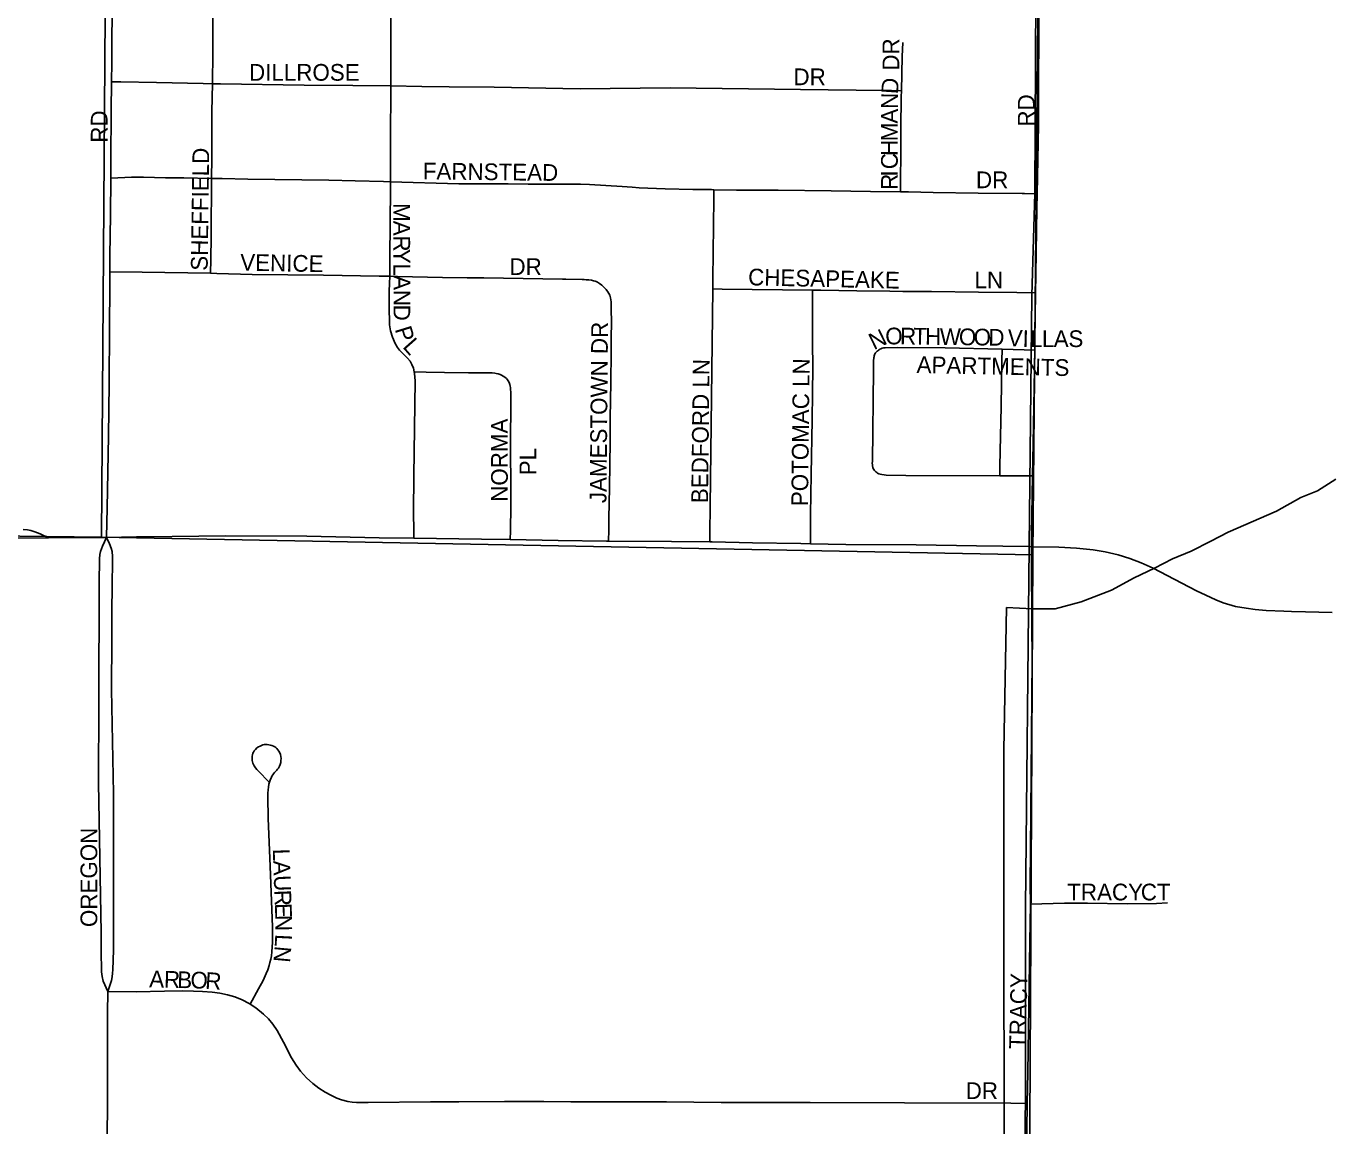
# Model space of a CAD drawing. Extents: x 1443599 to 1910620, y 1028088 to 1361369.
# Drawn here: x 1684149 to 1688044, y 1314672 to 1317960 of the extents above; entities that cross this region are included whole.
import ezdxf

# ---------------------------------------------------------------- set-up
doc = ezdxf.new("R2010")
doc.units = 0
for name, color, linetype in [('GM_X_City_Street', 7, 'Continuous'), ('GM_X_City_Street_Text', 7, 'Continuous'), ('GM_X_County_Road', 7, 'Continuous'), ('GM_X_Interchange_Ramps', 7, 'Continuous'), ('GM_X_Minor_River', 7, 'Continuous'), ('GM_X_Section', 7, 'Continuous'), ('GM_X_Township', 7, 'Continuous')]:
    doc.layers.add(name, color=color, linetype=linetype)

msp = doc.modelspace()

# ---------------------------------------------------------------- linework, layer by layer
at = {"layer": 'GM_X_City_Street'}
for points in [[(1687171.9, 1317458.7), (1687175.5, 1317664.3), (1687175.4, 1317792.4), (1687177.8, 1318071.3), (1687180.4, 1318225.6), (1687183, 1318376.7), (1687183.6, 1318462.1), (1687186.3, 1318741.1), (1687188.5, 1318859.7)], [(1684404, 1317793.9), (1684404.7, 1317851.2), (1684405.5, 1317926.6), (1684406.7, 1318048.1), (1684407, 1318076.1)], [(1684705.9, 1317787.8), (1684706.6, 1317881.7), (1684706.8, 1317990.1), (1684707.5, 1318072.2)], [(1685239.4, 1317781.8), (1685239.4, 1317835), (1685239.3, 1317851.2), (1685239.2, 1317867.3), (1685239.6, 1317923), (1685239.4, 1318020.4), (1685239.5, 1318040), (1685240.6, 1318067.4)], [(1686765.6, 1317767), (1686768.2, 1317869.6), (1686769.6, 1317911.5)], [(1684401.9, 1317505.8), (1684402.2, 1317559), (1684403.1, 1317707.4), (1684404, 1317793.9)], [(1684404, 1317793.9), (1684432, 1317793.5), (1684538.5, 1317792), (1684678.5, 1317788.4), (1684705.9, 1317787.8)], [(1684703.3, 1317505), (1684703.8, 1317565), (1684703.8, 1317634.1), (1684704, 1317704.9), (1684705.9, 1317787.8)], [(1684705.9, 1317787.8), (1684729.6, 1317787.3), (1684980.3, 1317784), (1685125.8, 1317782.9), (1685239.4, 1317781.8)], [(1685238.3, 1317494.4), (1685238.3, 1317616.4), (1685239.4, 1317781.8)], [(1685239.4, 1317781.8), (1685331.5, 1317779.3), (1685413.7, 1317778.7), (1685547.9, 1317777.7), (1685805.8, 1317773.1), (1686074.4, 1317775.3), (1686464, 1317770.9), (1686713.6, 1317767.7), (1686736.3, 1317767.4), (1686765.6, 1317767)], [(1686763.1, 1317464.6), (1686763.3, 1317507.1), (1686763.6, 1317572.3), (1686764.2, 1317653.8), (1686765.3, 1317748.6), (1686765.6, 1317767)], [(1684399.2, 1317225.3), (1684399.5, 1317273.6), (1684401.2, 1317395), (1684401.9, 1317505.8)], [(1684401.9, 1317505.8), (1684443.7, 1317508.1), (1684463.4, 1317509.1), (1684499.6, 1317508.8), (1684565.2, 1317507.1), (1684620.7, 1317506.4), (1684703.3, 1317505)], [(1684700, 1317221.2), (1684700.4, 1317238.6), (1684700.6, 1317245.1), (1684702.2, 1317348.4), (1684703.2, 1317489.7), (1684703.3, 1317505)], [(1684703.3, 1317505), (1684735, 1317504.4), (1684812.1, 1317502.8), (1685054.1, 1317499.2), (1685132.5, 1317497.6), (1685217.2, 1317495.7), (1685238.3, 1317494.4)], [(1685236, 1317212.5), (1685236.6, 1317267.6), (1685238.3, 1317475.8), (1685238.3, 1317494.4)], [(1685238.3, 1317494.4), (1685442.8, 1317488.8), (1685590.3, 1317488.3), (1685649.4, 1317487.8), (1685741.4, 1317487.6), (1685806.6, 1317487.9), (1685832.9, 1317486.9), (1685930.4, 1317480.8), (1685961.1, 1317478.5), (1685981.5, 1317477), (1686059.7, 1317474.2), (1686141.7, 1317472.2), (1686197.5, 1317471.3), (1686205.1, 1317471.2)], [(1686202.1, 1317174.9), (1686202.1, 1317203.3), (1686204.1, 1317363.2), (1686204.8, 1317445.3), (1686205.1, 1317471.2)], [(1686205.1, 1317471.2), (1686273, 1317470.2), (1686397.8, 1317469.9), (1686555.5, 1317467.4), (1686673.7, 1317465.3), (1686763.1, 1317464.6)], [(1686763.1, 1317464.6), (1686786.9, 1317464.4), (1686860.9, 1317462.8), (1686995.5, 1317461), (1687126.9, 1317460.2), (1687133.5, 1317460), (1687171.9, 1317458.7)], [(1687166.9, 1317163), (1687167.7, 1317217.7), (1687171.1, 1317414.8), (1687171.9, 1317458.7)], [(1684396.9, 1316891.9), (1684396.9, 1316895.3), (1684398.4, 1317052.8), (1684399.3, 1317187.3), (1684399.2, 1317225.3)], [(1684399.2, 1317225.3), (1684495.9, 1317224.1), (1684700, 1317221.2)], [(1684700, 1317221.2), (1684718.7, 1317220.8), (1684824.6, 1317218), (1685037.5, 1317215.6), (1685204.2, 1317212.2), (1685236, 1317212.5)], [(1685309.3, 1316926.6), (1685306.9, 1316937.5), (1685302.4, 1316948.4), (1685296.6, 1316958.5), (1685288.9, 1316967.5), (1685265.5, 1316991.5), (1685259.3, 1316999.6), (1685252.3, 1317011.5), (1685244.2, 1317030.1), (1685238.3, 1317049.3), (1685235.4, 1317066.9), (1685234.8, 1317082.4), (1685234, 1317109.1), (1685234.1, 1317167.9), (1685235.3, 1317190.2), (1685236, 1317212.5)], [(1685236, 1317212.5), (1685258.9, 1317211.4), (1685393.8, 1317208.5), (1685467.8, 1317207.3), (1685517.4, 1317207.3), (1685752.9, 1317203.6)], [(1685890.2, 1316419.8), (1685890.6, 1316454.3), (1685890.9, 1316488.5), (1685893.3, 1316580.5), (1685894.9, 1316718.5), (1685895.5, 1316787.5), (1685896.6, 1316895.8), (1685897.6, 1316983.3), (1685898.2, 1317026.5), (1685898.7, 1317077), (1685898.5, 1317112.4), (1685898.4, 1317124.2), (1685898.5, 1317129.6), (1685898, 1317135.8), (1685897.3, 1317141.4), (1685896.1, 1317147.4), (1685895.1, 1317151.4), (1685893.7, 1317156.2), (1685890.8, 1317161.1), (1685887.7, 1317165.9), (1685885.3, 1317169.4), (1685882.8, 1317172.7), (1685880, 1317175.8), (1685875, 1317180.5), (1685869.9, 1317185.3), (1685863.3, 1317190.2), (1685857.1, 1317194.3), (1685853.2, 1317196.2), (1685849.8, 1317197.6), (1685845.3, 1317199.1), (1685839.5, 1317200.3), (1685831.6, 1317201.2), (1685823.5, 1317202), (1685816.8, 1317202.6), (1685810.8, 1317203), (1685762.2, 1317203.6), (1685752.9, 1317203.6)], [(1686192.8, 1316418.5), (1686193.1, 1316445.2), (1686194, 1316524.7), (1686202.1, 1317174.9)], [(1686202.1, 1317174.9), (1686229.7, 1317173.9), (1686500.4, 1317170.7)], [(1686494.1, 1316412.4), (1686494.1, 1316423.6), (1686494, 1316500.3), (1686496.2, 1316619.8), (1686498.6, 1316783.2), (1686499.5, 1316862.7), (1686500.5, 1316939.4), (1686500.4, 1317014.1), (1686500.4, 1317074.7), (1686500.4, 1317148.5), (1686500.4, 1317170.7)], [(1686500.4, 1317170.7), (1686524.8, 1317170.3), (1686632.9, 1317168.3), (1686730.9, 1317167.5), (1686770.2, 1317166.6), (1686855.4, 1317167), (1686995.8, 1317164.6), (1687111, 1317163.6), (1687166.9, 1317163)], [(1687164.5, 1316991.2), (1687165, 1317020.8), (1687166.9, 1317163)], [(1687059.9, 1316615.7), (1686779.5, 1316617), (1686720.4, 1316618), (1686714.4, 1316618.4), (1686707.4, 1316619.2), (1686702.4, 1316620.3), (1686697.9, 1316622), (1686694.8, 1316623.4), (1686692.2, 1316625.2), (1686689.6, 1316627.1), (1686687.2, 1316629.4), (1686685.1, 1316631.7), (1686683.2, 1316634.5), (1686681.6, 1316637.4), (1686680.5, 1316640.5), (1686679.4, 1316645.3), (1686679, 1316648.3), (1686678.8, 1316653.1), (1686678.9, 1316658.2), (1686682.5, 1316932), (1686682.8, 1316961.7), (1686683.2, 1316966.7), (1686683.5, 1316969.4), (1686684, 1316971.7), (1686684.5, 1316974.3), (1686685.6, 1316977.8), (1686686.8, 1316980), (1686687.5, 1316981.4), (1686688.3, 1316983), (1686689.9, 1316984.9), (1686691.4, 1316986.6), (1686693.6, 1316988.3), (1686695.2, 1316989.6), (1686697.5, 1316991.6), (1686699.3, 1316992.8), (1686701.4, 1316994.2), (1686704.6, 1316995.8), (1686708.1, 1316997.4), (1686712, 1316998.2), (1686717, 1316998.7), (1686753.1, 1316999.1), (1686897.1, 1316997.9), (1687067, 1316994.1)], [(1687059.9, 1316615.7), (1687060.4, 1316644.1), (1687063.8, 1316822.5), (1687066.4, 1316959.7), (1687067, 1316994.1)], [(1687067, 1316994.1), (1687067.1, 1316994.1), (1687132.6, 1316992.1), (1687164.5, 1316991.2)], [(1687157.8, 1316615.2), (1687157.8, 1316615.2), (1687159.6, 1316712.1), (1687164.5, 1316991.2)], [(1685308.1, 1316429), (1685307.8, 1316450), (1685306.7, 1316506.6), (1685307.7, 1316615.8), (1685311.7, 1316899.3), (1685310.4, 1316921.9), (1685309.3, 1316926.6)], [(1685596.3, 1316424.8), (1685596.8, 1316451.5), (1685598.2, 1316525.8), (1685598.2, 1316594.8), (1685597.2, 1316683.2), (1685597.6, 1316865.9), (1685597.3, 1316873.4), (1685596.8, 1316879.4), (1685596.3, 1316883.8), (1685595.2, 1316888.2), (1685593.2, 1316894.2), (1685590.2, 1316900), (1685587.9, 1316902.8), (1685585.1, 1316906.2), (1685580.3, 1316910.7), (1685575.4, 1316913.8), (1685570.5, 1316916.4), (1685566.3, 1316918.3), (1685560.1, 1316920.8), (1685554.1, 1316922), (1685550.4, 1316922.5), (1685542.1, 1316923.4), (1685530.9, 1316923.7), (1685471.8, 1316923.9), (1685399.9, 1316924.5), (1685345.1, 1316925.8), (1685309.3, 1316926.6)], [(1684389.1, 1316431.6), (1684391.1, 1316520.2), (1684394.8, 1316734.4), (1684396.9, 1316891.9)], [(1687157.8, 1316615.2), (1687135.8, 1316615.3), (1687059.9, 1316615.7)], [(1687154.6, 1316403.7), (1687154.7, 1316439.6), (1687157.8, 1316615.2)], [(1683720.2, 1316428.9), (1683733.9, 1316428.8), (1683950.5, 1316429.9), (1684101.5, 1316429.5), (1684215.5, 1316430.6)], [(1684215.5, 1316430.6), (1684272.2, 1316430.8), (1684389.1, 1316431.6)], [(1684393.2, 1315073.3), (1684379.6, 1315105.1), (1684375.8, 1315118.4), (1684374.2, 1315132.4), (1684373.3, 1315196.4), (1684372.8, 1315248.7), (1684365.2, 1315697.2), (1684366.3, 1315936.6), (1684367.2, 1316294.2), (1684368, 1316367.7), (1684369.2, 1316380.8), (1684371.3, 1316389.3), (1684374.1, 1316397.2), (1684377.6, 1316405.2), (1684389.1, 1316431.6)], [(1684389.1, 1316431.6), (1684478.9, 1316432.7)], [(1684393.2, 1315073.3), (1684404, 1315106.1), (1684406.4, 1315117.7), (1684407.3, 1315128.1), (1684408.3, 1315138.1), (1684410.2, 1315196.9), (1684410.3, 1315412.1), (1684410.3, 1315487.8), (1684409.9, 1315666.1), (1684404.4, 1315976.3), (1684405, 1316127.2), (1684405.1, 1316173.1), (1684405.3, 1316222.3), (1684405.8, 1316274.9), (1684407.4, 1316374.3), (1684405.8, 1316389.6), (1684403.1, 1316399.4), (1684398.2, 1316412), (1684389.1, 1316431.6)], [(1684478.9, 1316432.7), (1684505.3, 1316433), (1684745, 1316436.5), (1684988.1, 1316434.9), (1685204.7, 1316430.5), (1685308.1, 1316429)], [(1685308.1, 1316429), (1685510, 1316426.1), (1685596.3, 1316424.8)], [(1685596.3, 1316424.8), (1685739.9, 1316422.6), (1685884.3, 1316419.8), (1685890.2, 1316419.8)], [(1685890.2, 1316419.8), (1686078, 1316419.2), (1686192.8, 1316418.5)], [(1686192.8, 1316418.5), (1686199.5, 1316418.5), (1686321, 1316415.3), (1686465.4, 1316413), (1686494.1, 1316412.4)], [(1686494.1, 1316412.4), (1686599.9, 1316409.8), (1686810, 1316409), (1686990.6, 1316405.9), (1687148.2, 1316403.8), (1687154.6, 1316403.7)], [(1687151.4, 1315335.2), (1687150.5, 1315394), (1687151.4, 1315497.4), (1687156.4, 1316068.7), (1687156.1, 1316170.6), (1687154.5, 1316367.6), (1687154.6, 1316403.7)], [(1687154.6, 1316403.7), (1687236.9, 1316402.5), (1687289.6, 1316399.6), (1687338.9, 1316394.8), (1687374.8, 1316388.7), (1687413.5, 1316379.5), (1687448.3, 1316368.6), (1687482.2, 1316355.2), (1687518.1, 1316339.2), (1687560.7, 1316317.5), (1687648.4, 1316271.5), (1687676.3, 1316258.5), (1687705.8, 1316244.6), (1687727.5, 1316236), (1687764.9, 1316224.7), (1687797, 1316219.5), (1687823.9, 1316216), (1687856.1, 1316213.4), (1687909.1, 1316210.8), (1687932.5, 1316210), (1687974.2, 1316209.1), (1688053.4, 1316207.1)], [(1684818.5, 1315035.9), (1684843.6, 1315081.9), (1684857.1, 1315106.6), (1684866.7, 1315127.5), (1684871.5, 1315138.8), (1684875.5, 1315151.7), (1684877.9, 1315160), (1684880.4, 1315170.4), (1684882.5, 1315180.1), (1684883.9, 1315192.5), (1684885.6, 1315221.5), (1684885.5, 1315245.4), (1684885.1, 1315267.2), (1684878.9, 1315447.7), (1684872.5, 1315591.8), (1684871.4, 1315654.5), (1684871.8, 1315667), (1684872.5, 1315677), (1684873.2, 1315684.9), (1684874.9, 1315693.9), (1684878.5, 1315705.2), (1684882, 1315714.3), (1684883.9, 1315717.7), (1684886.1, 1315721.6), (1684888.7, 1315724.9), (1684891.7, 1315728.1), (1684894.5, 1315731.3), (1684898.1, 1315735.5), (1684900.2, 1315738.1), (1684903.2, 1315741.8), (1684906.2, 1315747.2), (1684908.4, 1315752.6), (1684910, 1315758.7), (1684910.7, 1315764.3), (1684910.9, 1315770.6), (1684910.3, 1315776.1), (1684909.1, 1315782.4), (1684907, 1315787.8), (1684904.2, 1315792.3), (1684901.5, 1315796.4), (1684898, 1315800.4), (1684894.9, 1315803), (1684892.2, 1315805.1), (1684888.6, 1315807.2), (1684883.1, 1315809.3), (1684878.8, 1315810.6), (1684874.4, 1315811.5), (1684869.3, 1315812.3), (1684864.9, 1315812.3), (1684861, 1315811.9), (1684856.6, 1315810.9), (1684852.7, 1315809.3), (1684848.4, 1315807.6), (1684843.4, 1315805.2), (1684838.4, 1315801.9), (1684834.7, 1315797.8), (1684831.1, 1315793.5), (1684828.7, 1315789.8), (1684826.9, 1315785.9), (1684825.5, 1315781.7), (1684824.7, 1315777.8), (1684824.3, 1315773.5), (1684824.6, 1315768.9), (1684825.1, 1315764.5), (1684825.8, 1315760.9), (1684827, 1315756.6), (1684828.7, 1315752.9), (1684831, 1315748), (1684834.6, 1315742.4), (1684838.8, 1315737.3), (1684842.9, 1315733.2), (1684875.3, 1315699.5)], [(1687141.5, 1314738.8), (1687144.2, 1314831.7), (1687149.7, 1315223.1), (1687151.4, 1315335.2)], [(1687151.4, 1315335.2), (1687253.7, 1315337.5), (1687322.4, 1315337.8), (1687440.8, 1315336), (1687528.3, 1315337), (1687561.3, 1315338.8)], [(1684386.1, 1313678.9), (1684388.2, 1313804.4), (1684389.2, 1314060.5), (1684389.3, 1314244.5), (1684391, 1314546.7), (1684392.1, 1314830.4), (1684392, 1314971.4), (1684392, 1315008.7), (1684393.2, 1315073.3)], [(1684393.2, 1315073.3), (1684478.1, 1315073.2), (1684563, 1315075.1), (1684616.3, 1315075.3), (1684648.9, 1315074.8), (1684676.4, 1315073.9), (1684704.6, 1315071.8), (1684727.8, 1315069.1), (1684750.8, 1315064.2), (1684773.2, 1315057.4), (1684795, 1315048.6), (1684815.8, 1315037.7), (1684818.5, 1315035.9)], [(1684818.5, 1315035.9), (1684835.3, 1315024.7), (1684858.7, 1315005.7), (1684873.2, 1314991.7), (1684886.1, 1314976.1), (1684899.1, 1314956.6), (1684918.6, 1314921.9), (1684942.3, 1314875.2), (1684955.8, 1314853.2), (1684969.3, 1314835.1), (1684986.7, 1314816), (1685005.7, 1314798.6), (1685023.7, 1314784.9), (1685042.8, 1314773.1), (1685059.4, 1314763.4), (1685078.1, 1314755), (1685091.6, 1314749.9), (1685110.2, 1314745.2), (1685123.3, 1314743.2), (1685136.8, 1314742), (1685159.6, 1314741.7), (1685171.7, 1314742), (1685357.6, 1314743.5), (1685442.4, 1314744), (1685578.6, 1314744.9), (1685696.9, 1314744.5), (1685777.7, 1314744.1), (1685869.6, 1314743.5), (1685961.4, 1314743.4), (1686063.2, 1314743.6), (1686227.2, 1314742), (1686492.6, 1314742.1), (1686774.9, 1314740.9), (1687093.2, 1314739.6), (1687141.5, 1314738.8)]]:
    msp.add_lwpolyline(points, dxfattribs=at)
at = {"layer": 'GM_X_County_Road'}
msp.add_lwpolyline([(1687134.4, 1314057.9), (1687134.4, 1314057.9), (1687136.7, 1314229.4), (1687140, 1314581.4), (1687141.5, 1314738.8)], dxfattribs=at)
at = {"layer": 'GM_X_Interchange_Ramps'}
msp.add_lwpolyline([(1684215.5, 1316430.6), (1684190.3, 1316442.2), (1684174.8, 1316448.3), (1684163.3, 1316451.9), (1684152.8, 1316454), (1684139.5, 1316455.1)], dxfattribs=at)
at = {"layer": 'GM_X_Minor_River'}
for points in [[(1688064.3, 1316605.7), (1688010, 1316570.3), (1687959.9, 1316550.9), (1687887.5, 1316509.7), (1687743.1, 1316447.4), (1687690.9, 1316420), (1687632.6, 1316390.7), (1687576.5, 1316367.4), (1687522.3, 1316340), (1687462, 1316310.7), (1687393.7, 1316273.5), (1687303.5, 1316238.6), (1687225.4, 1316217.5), (1687157.6, 1316218.4), (1687080, 1316221.6)], [(1687080, 1316221.6), (1687072.3, 1315796.7), (1687071.7, 1315145.5), (1687075, 1314025.4), (1687068.9, 1313101.8), (1687062.4, 1311997.8), (1687062.3, 1311226.4), (1687057.8, 1309970.1)]]:
    msp.add_lwpolyline(points, dxfattribs=at)
at = {"layer": 'GM_X_Section'}
for points in [[(1684393.8, 1319273.9), (1687183.6, 1319159.1), (1687181.9, 1318842.9), (1687159, 1316379.7), (1684373.9, 1316432.3)], [(1687181.9, 1318842.9), (1691416.7, 1318857.3), (1691472.5, 1313545.3), (1691318.3, 1313539.1), (1687143.8, 1313540.1), (1687159, 1316379.7)], [(1683069.7, 1316447.9), (1684373.9, 1316432.3), (1687159, 1316379.7), (1687143.8, 1313540.1), (1687153.1, 1310924.4), (1681724.3, 1310962.1), (1681726.5, 1313709.7), (1681720.2, 1316418.6)]]:
    msp.add_lwpolyline(points, close=True, dxfattribs=at)
at = {"layer": 'GM_X_Township'}
for points in [[(1683611, 1319705.8), (1684172.3, 1319701.1), (1685071.6, 1319693.5), (1685735.5, 1319688), (1686246, 1319683.3), (1686294.4, 1319683.3), (1686551.1, 1319680.7), (1686858.1, 1319678), (1687175.2, 1319675.3), (1687173, 1319190.9), (1687171.4, 1318843.8), (1687165.2, 1317460.1), (1687155.9, 1317156.2), (1687147.8, 1316404), (1687136.9, 1315326.2), (1687134.3, 1311680.3), (1687138.9, 1310301.3), (1687119.8, 1308758.5), (1687112.3, 1308186.3), (1687111.8, 1307010.5), (1687107.7, 1304048.6)], [(1687134.3, 1311680.3), (1687136.9, 1315326.2), (1687147.8, 1316404), (1687155.9, 1317156.2), (1687165.2, 1317460.1), (1687171.4, 1318843.8), (1687173, 1319190.9), (1687175.2, 1319675.3), (1687769.4, 1319670.1), (1688094.4, 1319659.5), (1688404.4, 1319649.4), (1688721.3, 1319639), (1689044, 1319628.4), (1689229.5, 1319622.4), (1689362.9, 1319620.6), (1689701.7, 1319616.3), (1690020.6, 1319612.6), (1690258.6, 1319611.1), (1690720.2, 1319608.2), (1691386.2, 1319604)]]:
    msp.add_lwpolyline(points, dxfattribs=at)

# ---------------------------------------------------------------- texts
at = {"layer": 'GM_X_City_Street_Text'}
for s, rotation, p in [('DR', 90, (1686759.4, 1317827.1)), ('DILLROSE', 0, (1684815.2, 1317797)), ('DR', 0, (1686443.2, 1317783.7)), ('D', 86.0202, (1686755.3, 1317755.9)), ('N', 89.6285, (1686755.1, 1317712.7)), ('RD', 90, (1687164.2, 1317659.9)), ('RD', 90, (1684392.2, 1317611.6)), ('A', 89.9703, (1686755.1, 1317668.7)), ('M', 89.9636, (1686755, 1317615.9)), ('SHEFFIELD', 89.2274, (1684691.4, 1317228.6)), ('H', 89.9703, (1686755, 1317571.9)), ('FARNSTEAD', 359.3011, (1685334.5, 1317502.2)), ('C', 89.9757, (1686755, 1317532.3)), ('I', 89.9563, (1686755, 1317510.3)), ('R', 89.9757, (1686755, 1317470.7)), ('DR', 0, (1686988.8, 1317475.7)), ('M', 270.1093, (1685246.8, 1317431.1)), ('A', 270.0874, (1685246.9, 1317378.3)), ('R', 270.1011, (1685247, 1317334.3)), ('VENICE', 358.9014, (1684788.5, 1317229.3)), ('Y', 270.1093, (1685247, 1317294.7)), ('L', 270.1092, (1685247.1, 1317250.7)), ('DR', 0, (1685594, 1317216.1)), ('CHESAPEAKE', 358.7208, (1686307.1, 1317185.4)), ('A', 270.1093, (1685247.2, 1317215.5)), ('LN', 0, (1686984.4, 1317176.5)), ('N', 270.0874, (1685247.3, 1317171.5)), ('D', 270.1054, (1685247.3, 1317127.5)), ('JAMESTOWN DR', 89.4742, (1685883.8, 1316533.8)), ('P', 287.122, (1685250.7, 1317054.3)), ('N', 25.7734, (1686683.7, 1316990.8)), ('O', 0.1312, (1686717.6, 1317008.6)), ('R', 359.2228, (1686761.3, 1317008.7)), ('T', 359.2659, (1686801, 1317008.2)), ('H', 359.2131, (1686836.2, 1317007.7)), ('W', 359.2496, (1686880.2, 1317007.1)), ('O', 359.2568, (1686937.4, 1317006.4)), ('O', 359.2131, (1686981.4, 1317005.8)), ('D', 359.1257, (1687025.3, 1317005.2)), ('V', 356.939, (1687082, 1317003.8)), ('I', 358.4432, (1687127.4, 1317001.4)), ('L', 359.6058, (1687150.5, 1317000.8)), ('L', 359.9956, (1687186, 1317000.6)), ('A', 359.9929, (1687221.2, 1317000.6)), ('S', 359.9956, (1687265.2, 1317000.6)), ('L', 311.4838, (1685272.4, 1317000.6)), ('BEDFORD LN', 89.3418, (1686187.4, 1316533.7)), ('POTOMAC LN', 89.3688, (1686486.6, 1316524.6)), ('APARTMENTS', 358.7995, (1686810.8, 1316923.4)), ('NORMA', 90, (1685589, 1316537.9)), ('PL', 90, (1685674, 1316617.1)), ('OREGON', 90, (1684361.4, 1315266.3)), ('L', 272.1312, (1684886.2, 1315499.9)), ('A', 272.1455, (1684887.5, 1315464.7)), ('U', 272.1421, (1684889.1, 1315420.7)), ('TRACY', 0, (1687261.6, 1315346.1)), ('CT', 0, (1687481.6, 1315346.1)), ('R', 272.1373, (1684890.8, 1315376.8)), ('E', 272.1403, (1684892.3, 1315337.2)), ('N', 270.874, (1684893.6, 1315302.3)), ('N', 264.768, (1684892.2, 1315211.3)), ('L', 267.1567, (1684893.9, 1315245.9)), ('A', 358.4701, (1684516.4, 1315086.6)), ('R', 358.5088, (1684560.4, 1315085.4)), ('B', 358.4453, (1684600, 1315084.3)), ('O', 358.4952, (1684639.6, 1315083.3)), ('R', 356.0632, (1684683, 1315082.1)), ('TRACY', 88.7819, (1687137.8, 1314901.3)), ('DR', 0, (1686958, 1314752.2))]:
    msp.add_text(s, height=50, rotation=rotation, dxfattribs=at).set_placement(p)

doc.saveas('drawing.dxf')
